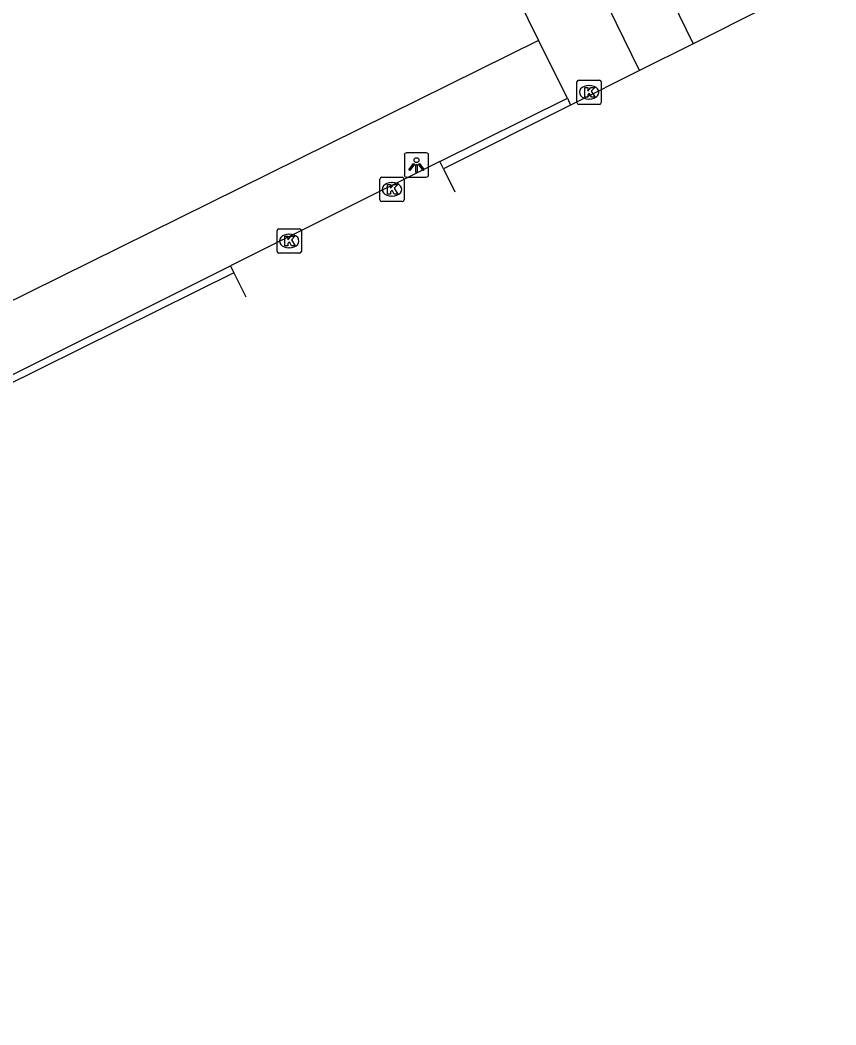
# Model space of a CAD drawing. Extents: x 157692 to 159670, y 381454 to 383289.
# Drawn here: x 158002.07 to 158035.64, y 381520.12 to 381561.46 of the extents above; entities that cross this region are included whole.
import ezdxf

# ---------------------------------------------------------------- set-up
doc = ezdxf.new("R2010")
doc.units = 0
for name, color, linetype in [('IMGEO_Fietspad_gesloten', 7, 'Continuous'), ('IMGEO_Groenvoorziening', 7, 'Continuous'), ('IMGEO_Kolk', 7, 'Continuous'), ('IMGEO_Lichtpunt', 7, 'Continuous'), ('IMGEO_Rijbaan_lokaal_gesloten', 7, 'Continuous'), ('IMGEO_Voetpad_open', 7, 'Continuous')]:
    doc.layers.add(name, color=color, linetype=linetype)

msp = doc.modelspace()

# ---------------------------------------------------------------- linework, layer by layer
at = {"layer": 'IMGEO_Fietspad_gesloten'}
for points in [[(158029.771, 381560.479), (158027.557, 381559.385)], [(158027.557, 381559.385), (158024.722, 381557.965)], [(158019.345, 381555.638), (158024.589, 381558.25)], [(158024.589, 381558.25), (158024.722, 381557.965)], [(158024.722, 381557.965), (158019.491, 381555.346)], [(158019.345, 381555.638), (158010.726, 381551.345)], [(158019.491, 381555.346), (158019.345, 381555.638)], [(158019.491, 381555.346), (158019.964, 381554.4)], [(157948.729, 381520.123), (157948.595, 381520.399), (157951.776, 381521.984), (158000, 381546.003), (158010.726, 381551.345)], [(158010.864, 381551.068), (158001.344, 381546.344), (158000, 381545.672), (157987.477, 381539.407), (157977.172, 381534.309), (157962.4, 381526.946), (157948.729, 381520.123)], [(158010.726, 381551.345), (158010.864, 381551.068)], [(158010.864, 381551.068), (158011.362, 381550.071)]]:
    msp.add_lwpolyline(points, dxfattribs=at)
at = {"layer": 'IMGEO_Groenvoorziening'}
for points in [[(158010.552, 381586.734), (158023.394, 381560.624)], [(158023.394, 381560.624), (158000, 381549.058), (157950.484, 381524.578), (157943.503, 381523.772), (157943.694, 381524.155), (157930.457, 381522.677)], [(158024.589, 381558.25), (158023.394, 381560.624)]]:
    msp.add_lwpolyline(points, dxfattribs=at)
at = {"layer": 'IMGEO_Kolk'}
for p, q in [((158024.982, 381558.062), (158024.982, 381558.914)), ((158025.057, 381558.988), (158025.909, 381558.988)), ((158025.983, 381558.914), (158025.983, 381558.062)), ((158025.47, 381558.768), (158025.495, 381558.768)), ((158025.493, 381558.208), (158025.468, 381558.208)), ((158025.909, 381557.988), (158025.057, 381557.988)), ((158016.871, 381554.067), (158016.871, 381554.919)), ((158016.946, 381554.993), (158017.798, 381554.993)), ((158017.359, 381554.773), (158017.384, 381554.773)), ((158017.872, 381554.919), (158017.872, 381554.067)), ((158017.798, 381553.993), (158016.946, 381553.993)), ((158017.382, 381554.213), (158017.357, 381554.213)), ((158012.644, 381551.944), (158012.644, 381552.796)), ((158012.719, 381552.87), (158013.571, 381552.87)), ((158013.645, 381552.796), (158013.645, 381551.944)), ((158013.132, 381552.65), (158013.157, 381552.65)), ((158013.571, 381551.87), (158012.719, 381551.87)), ((158013.155, 381552.09), (158013.13, 381552.09))]:
    msp.add_line(p, q, dxfattribs=at)
for points in [[(158024.982, 381558.062), (158024.982, 381558.914)], [(158025.057, 381558.988), (158025.909, 381558.988)], [(158025.983, 381558.914), (158025.983, 381558.062)], [(158025.303, 381558.688), (158025.426, 381558.688), (158025.426, 381558.537), (158025.556, 381558.688), (158025.72, 381558.688), (158025.574, 381558.537), (158025.727, 381558.288), (158025.575, 381558.288), (158025.49, 381558.452), (158025.426, 381558.385), (158025.426, 381558.288), (158025.303, 381558.288), (158025.303, 381558.688)], [(158025.909, 381557.988), (158025.057, 381557.988)], [(158016.871, 381554.067), (158016.871, 381554.919)], [(158016.946, 381554.993), (158017.798, 381554.993)], [(158017.872, 381554.919), (158017.872, 381554.067)], [(158017.192, 381554.693), (158017.315, 381554.693), (158017.315, 381554.542), (158017.445, 381554.693), (158017.609, 381554.693), (158017.463, 381554.542), (158017.616, 381554.293), (158017.464, 381554.293), (158017.379, 381554.457), (158017.315, 381554.39), (158017.315, 381554.293), (158017.192, 381554.293), (158017.192, 381554.693)], [(158017.798, 381553.993), (158016.946, 381553.993)], [(158012.644, 381551.944), (158012.644, 381552.796)], [(158012.719, 381552.87), (158013.571, 381552.87)], [(158013.645, 381552.796), (158013.645, 381551.944)], [(158012.965, 381552.57), (158013.088, 381552.57), (158013.088, 381552.419), (158013.218, 381552.57), (158013.382, 381552.57), (158013.236, 381552.419), (158013.389, 381552.17), (158013.237, 381552.17), (158013.152, 381552.334), (158013.088, 381552.267), (158013.088, 381552.17), (158012.965, 381552.17), (158012.965, 381552.57)], [(158013.571, 381551.87), (158012.719, 381551.87)]]:
    msp.add_lwpolyline(points, dxfattribs=at)
for centre, start, end in [((158025.059, 381558.912), 91.552, 178.448), ((158025.059, 381558.912), 91.552, 178.448), ((158025.907, 381558.912), 1.552, 88.448), ((158025.907, 381558.912), 1.552, 88.448), ((158025.059, 381558.064), 181.552, 268.448), ((158025.059, 381558.064), 181.552, 268.448), ((158025.907, 381558.064), 271.552, 358.448), ((158025.907, 381558.064), 271.552, 358.448), ((158016.948, 381554.917), 91.552, 178.448), ((158016.948, 381554.917), 91.552, 178.448), ((158017.796, 381554.917), 1.552, 88.448), ((158017.796, 381554.917), 1.552, 88.448), ((158016.948, 381554.069), 181.552, 268.448), ((158016.948, 381554.069), 181.552, 268.448), ((158017.796, 381554.069), 271.552, 358.448), ((158017.796, 381554.069), 271.552, 358.448), ((158012.721, 381552.794), 91.552, 178.448), ((158012.721, 381552.794), 91.552, 178.448), ((158013.569, 381552.794), 1.552, 88.448), ((158013.569, 381552.794), 1.552, 88.448), ((158012.721, 381551.946), 181.552, 268.448), ((158012.721, 381551.946), 181.552, 268.448), ((158013.569, 381551.946), 271.552, 358.448), ((158013.569, 381551.946), 271.552, 358.448)]:
    msp.add_arc(centre, 0.0765, start, end, dxfattribs=at)
for centre, major_axis, ratio, start_param, end_param in [((158025.469, 381558.488), (-0.387, 0.002), 0.722429, 4.712389, 7.853982), ((158025.494, 381558.488), (-0.39, 0.002), 0.717154, 1.570796, 4.712389), ((158017.358, 381554.493), (-0.387, 0.002), 0.722429, 4.712389, 7.853982), ((158017.383, 381554.493), (-0.39, 0.002), 0.717154, 1.570796, 4.712389), ((158013.131, 381552.37), (-0.387, 0.002), 0.722429, 4.712389, 7.853982), ((158013.156, 381552.37), (-0.39, 0.002), 0.717154, 1.570796, 4.712389)]:
    msp.add_ellipse(centre, major_axis=major_axis, ratio=ratio, start_param=start_param, end_param=end_param, dxfattribs=at)
at = {"layer": 'IMGEO_Lichtpunt'}
for p, q in [((158018.783, 381555.995), (158017.975, 381555.995)), ((158018.783, 381555.995), (158017.975, 381555.995)), ((158017.881, 381555.9), (158017.881, 381555.093)), ((158017.881, 381555.9), (158017.881, 381555.093)), ((158018.877, 381555.093), (158018.877, 381555.9)), ((158018.877, 381555.093), (158018.877, 381555.9)), ((158017.975, 381554.999), (158018.783, 381554.999)), ((158017.975, 381554.999), (158018.783, 381554.999))]:
    msp.add_line(p, q, dxfattribs=at)
for points in [[(158018.255, 381555.564), (158018.294, 381555.536), (158018.106, 381555.274), (158018.068, 381555.301), (158018.255, 381555.564)], [(158018.357, 381555.516), (158018.404, 381555.516), (158018.404, 381555.194), (158018.357, 381555.194), (158018.357, 381555.516)], [(158018.467, 381555.536), (158018.505, 381555.563), (158018.692, 381555.301), (158018.653, 381555.273), (158018.467, 381555.536)]]:
    msp.add_lwpolyline(points, dxfattribs=at)
msp.add_circle((158018.38, 381555.698), 0.0994, dxfattribs=at)
for centre, start, end in [((158017.975, 381555.9), 90, 180), ((158017.975, 381555.9), 90, 180), ((158018.783, 381555.9), 0, 90), ((158018.783, 381555.9), 0, 90), ((158017.975, 381555.093), 180, 270), ((158017.975, 381555.093), 180, 270), ((158018.783, 381555.093), 270, 0), ((158018.783, 381555.093), 270, 360)]:
    msp.add_arc(centre, 0.0946, start, end, dxfattribs=at)
at = {"layer": 'IMGEO_Rijbaan_lokaal_gesloten'}
for points in [[(158025.98, 381568.248), (158029.771, 381560.479)], [(158035.637, 381563.445), (158029.771, 381560.479)]]:
    msp.add_lwpolyline(points, dxfattribs=at)
at = {"layer": 'IMGEO_Voetpad_open'}
msp.add_lwpolyline([(158027.557, 381559.385), (158024.393, 381565.87), (158015.453, 381584.017)], dxfattribs=at)

doc.saveas('drawing.dxf')
